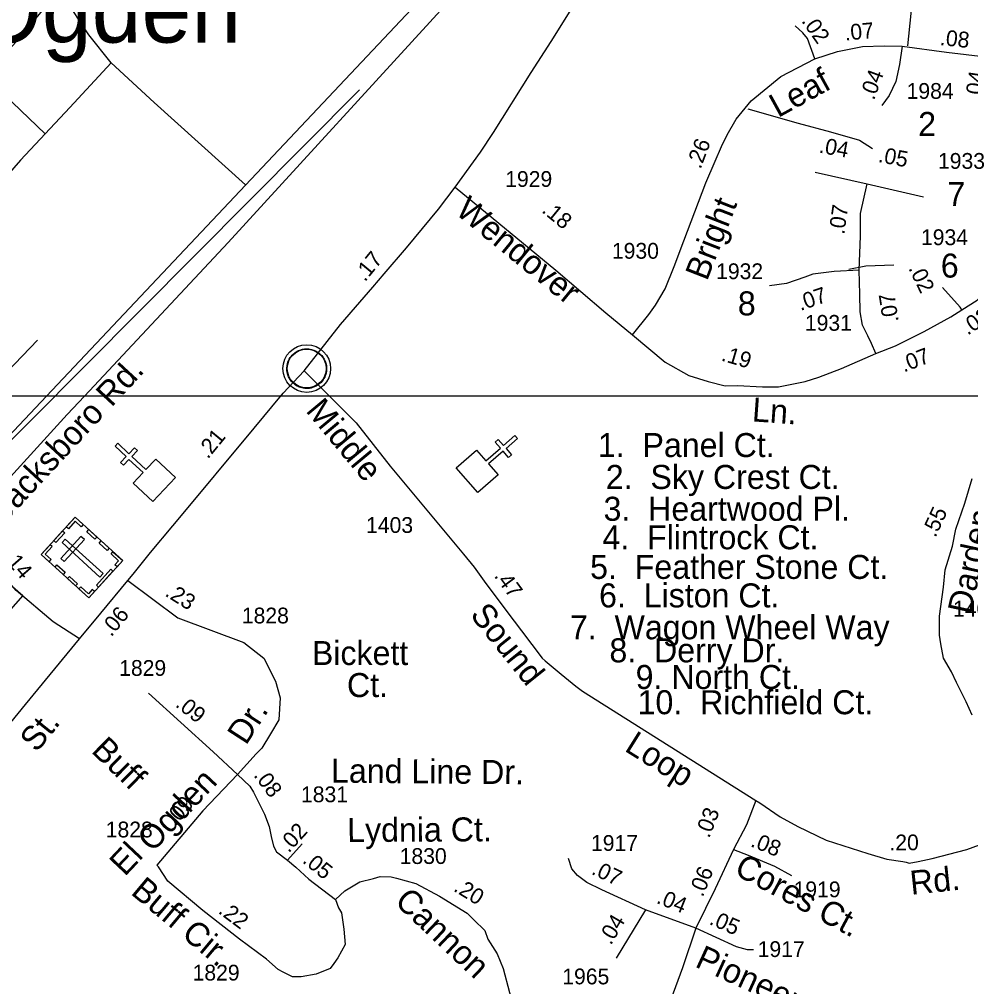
# Model space of a CAD drawing. Extents: x 2290055 to 2389491, y 66597 to 237875.
# Drawn here: x 2355737 to 2359498, y 189799 to 193626 of the extents above; entities that cross this region are included whole.
import ezdxf

# ---------------------------------------------------------------- set-up
doc = ezdxf.new("R2010")
doc.units = 0
for name, color, linetype in [('Exist Boundary Political Urban Extension UEB', 7, 'Continuous'), ('Exist Civil Demographics City Label', 7, 'Continuous'), ('Exist Civil Demographics Community CELL', 7, 'Continuous'), ('Exist Cultural Cemetery CELL', 7, 'Continuous'), ('Exist Cultural Church CELL', 7, 'Continuous'), ('Exist Railroad Mainline', 7, 'Continuous'), ('Exist Road Non-System Type 51', 7, 'Continuous'), ('Exist Road Non-System Type 51 Label', 7, 'Continuous'), ('Exist Road Primary US Attributed', 7, 'Continuous'), ('Exist Road Primary US Label', 7, 'Continuous'), ('Exist Road Primary US Mileage Hundredths English Label', 7, 'Continuous'), ('Exist Road Primary US UnDivided 4 Lane Attributed', 7, 'Continuous'), ('Exist Road Secondary Mileage Hundredths English Label', 7, 'Continuous'), ('Exist Road Secondary Type 51 Attributed', 7, 'Continuous'), ('Exist Road Secondary Type 51 Label', 7, 'Continuous'), ('Exist Road Secondary Type 51 Number Label', 7, 'Continuous'), ('Map Preparation Inset Cut Line', 7, 'Continuous')]:
    doc.layers.add(name, color=color, linetype=linetype)

msp = doc.modelspace()

# ---------------------------------------------------------------- linework, layer by layer
at = {"layer": 'Exist Boundary Political Urban Extension UEB'}
msp.add_line((2358266.6, 194706.4), (2355844.2, 192135.8), dxfattribs=at)
msp.add_lwpolyline([(2355844.2, 192135.8), (2353061.3, 189182.8), (2351226.3, 190210.2), (2349410.4, 191209.8), (2348905.4, 191500.8)], dxfattribs=at)
at = {"layer": 'Exist Civil Demographics Community CELL'}
msp.add_lwpolyline([(2356795.6, 192256.8), (2356796.6, 192262.4), (2356798.4, 192269), (2356801.3, 192276.2), (2356804.2, 192281.9), (2356807.6, 192287.6), (2356811.3, 192292.7), (2356815.3, 192297.1), (2356819.9, 192301.7), (2356825.4, 192306.3), (2356830.8, 192310), (2356835.7, 192312.8), (2356840.8, 192315.3), (2356846.2, 192317.6), (2356851.9, 192319.4), (2356856.2, 192320.6), (2356861.1, 192321.3), (2356865.2, 192322), (2356871.5, 192322.3), (2356876, 192322.2), (2356881.6, 192321.9), (2356886.5, 192321.2), (2356891.5, 192320.2), (2356896.5, 192318.8), (2356901.6, 192316.9), (2356908.3, 192313.9), (2356914.5, 192310.4), (2356919.6, 192306.9), (2356924.8, 192302.9), (2356928.1, 192299.7), (2356932.2, 192295.4), (2356936.1, 192290.7), (2356939.1, 192286.1), (2356942.3, 192281.1), (2356944.7, 192275.9), (2356946.8, 192270.9), (2356948.3, 192265.9), (2356949.6, 192261.3), (2356950.7, 192255.2), (2356951.3, 192250.5), (2356951.6, 192244.5), (2356951.4, 192238.7), (2356950.8, 192233.1), (2356949.9, 192227.6), (2356948.2, 192221.4), (2356946.4, 192215.6), (2356944.1, 192210.5), (2356940.9, 192204.5), (2356937.6, 192199.2), (2356934.2, 192194.5), (2356930, 192189.7), (2356924.7, 192184.8), (2356919.7, 192180.7), (2356914.6, 192177.2), (2356910.3, 192174.7), (2356903.5, 192171.5), (2356896.4, 192168.8), (2356890.4, 192167.3), (2356883.8, 192166), (2356879.4, 192165.5), (2356874.9, 192165.3), (2356869.3, 192165.3), (2356865, 192165.7), (2356859.4, 192166.4), (2356853.5, 192167.7), (2356848.9, 192169), (2356843.7, 192170.9), (2356839.1, 192172.9), (2356835.2, 192175.1), (2356828.4, 192179.2), (2356822.8, 192183.5), (2356817.9, 192188), (2356813.4, 192192.8), (2356810.3, 192196.8), (2356807.3, 192201), (2356803.2, 192208.1), (2356801.5, 192211.6), (2356799.7, 192215.6), (2356797.2, 192223.8), (2356795.6, 192230.9), (2356794.9, 192236), (2356794.6, 192242.3), (2356794.6, 192247), (2356795.1, 192253.5)], close=True, dxfattribs=at)
for centre, radius in [((2356873.2, 192244.4), 94.3), ((2356873, 192244.6), 76.7)]:
    msp.add_circle(centre, radius, dxfattribs=at)
at = {"layer": 'Exist Cultural Cemetery CELL'}
for points in [[(2355822.9, 191509.3), (2355957.1, 191656.4), (2356145.2, 191484.7), (2356010.9, 191337.7)], [(2355989.2, 191627.2), (2355981.5, 191618.8), (2355957.8, 191640.5), (2355930.4, 191610.5), (2355922.2, 191618.1), (2355957.2, 191656.4)], [(2355872.8, 191564), (2355907.8, 191602.3), (2355916.2, 191594.6), (2355881.3, 191556.3)], [(2355900.7, 191493.6), (2355914.5, 191481), (2355993.8, 191568), (2355980.1, 191580.5)], [(2356035.5, 191569.5), (2356003.5, 191598.7), (2356011.2, 191607.1), (2356043.1, 191577.9)], [(2355854.9, 191480.1), (2355862.5, 191488.5), (2355838.8, 191510.2), (2355866.1, 191540.2), (2355857.9, 191547.7), (2355822.9, 191509.3)], [(2355918, 191570.1), (2355905.4, 191556.3), (2356055.2, 191419.6), (2356067.8, 191433.4)], [(2356084.1, 191525), (2356052.1, 191554.2), (2356059.8, 191562.6), (2356091.8, 191533.4)], [(2356122.8, 191460.2), (2356114.3, 191468), (2356129.2, 191484.2), (2356099.3, 191511.4), (2356106.8, 191519.7), (2356145.2, 191484.7)], [(2355909.6, 191430.1), (2355877.6, 191459.3), (2355885.3, 191467.7), (2355917.3, 191438.5)], [(2356041.2, 191387.8), (2356098.4, 191450.5), (2356106.8, 191442.8), (2356049.6, 191380.1)], [(2355959.3, 191384.8), (2355927.3, 191414), (2355934.9, 191422.4), (2355966.9, 191393.2)], [(2356033.2, 191362.1), (2356024.7, 191369.9), (2356009.9, 191353.6), (2355980, 191380.9), (2355972.5, 191372.6), (2356010.9, 191337.6)]]:
    msp.add_lwpolyline(points, close=True, dxfattribs=at)
at = {"layer": 'Exist Cultural Church CELL'}
for points in [[(2357544.3, 191921.9), (2357581.9, 191879.1), (2357639.2, 191929.2), (2357618.1, 191953.3), (2357630.2, 191963.8), (2357651.2, 191939.7), (2357696.5, 191979.3), (2357707.1, 191967.2), (2357661.8, 191927.6), (2357682.8, 191903.5), (2357670.8, 191893), (2357649.7, 191917.1), (2357592.4, 191867), (2357630.3, 191823.5), (2357550.1, 191753.5), (2357464.2, 191851.8)], [(2356186.6, 191791.3), (2356225.6, 191832.8), (2356170.2, 191885.1), (2356148.3, 191861.8), (2356136.7, 191872.8), (2356158.6, 191896), (2356114.9, 191937.3), (2356125.9, 191949), (2356169.6, 191907.7), (2356191.6, 191931), (2356203.2, 191920), (2356181.2, 191896.7), (2356236.6, 191844.5), (2356276.3, 191886.3), (2356353.7, 191813.3), (2356264.1, 191718.3)], [(2355583.9, 191318.7), (2355621.5, 191361.4), (2355564.4, 191411.8), (2355543.3, 191387.8), (2355531.3, 191398.4), (2355552.5, 191422.4), (2355507.4, 191462.2), (2355518, 191474.2), (2355563.1, 191434.4), (2355584.2, 191458.4), (2355596.2, 191447.8), (2355575, 191423.8), (2355632.1, 191373.4), (2355670.4, 191416.6), (2355750.2, 191346.2), (2355663.8, 191248.2)]]:
    msp.add_lwpolyline(points, close=True, dxfattribs=at)
at = {"layer": 'Exist Railroad Mainline'}
msp.add_lwpolyline([(2359484.9, 195926.7), (2358700.6, 195079.3), (2358614.8, 194985.6), (2357431.2, 193692.5), (2356562.3, 192743.6), (2355994.4, 192135.8), (2355925.4, 192062), (2355355.7, 191437.5), (2354348.6, 190348.9), (2353627.6, 189560.2), (2353228.7, 189124.3), (2353099.4, 188984.3)], dxfattribs=at)
at = {"layer": 'Exist Road Non-System Type 51'}
for points in [[(2359250.2, 193520.8), (2359262.6, 193649.1), (2359259.6, 193733.3), (2359250.6, 193799.5), (2359238.6, 193841.6), (2359229.5, 193889.8), (2359229.5, 193934.9), (2359238.6, 193983), (2359259.6, 194037.2), (2359292.7, 194085.3), (2359343.8, 194139.5), (2359394.9, 194181.6), (2359449, 194226.7), (2359515.2, 194283.9), (2359533.2, 194308), (2359554.3, 194344.1), (2359572.3, 194404.2), (2359599.4, 194548.7), (2359623.4, 194681), (2359629.4, 194750.2), (2359643.7, 194859.5)], [(2356100.2, 193453.6), (2356012, 193563.9), (2355945.9, 193664.8), (2355930.1, 193705.7)], [(2355599.4, 193403.2), (2355725.4, 193538.7), (2355829.3, 193661.6)], [(2355838.8, 193173.2), (2355936.4, 193277.1), (2356100.2, 193453.6)], [(2356100.2, 193453.6), (2356270.2, 193296.1), (2356631.3, 192971)], [(2355599.4, 193403.2), (2355709.6, 193296.1), (2355838.8, 193173.2)], [(2355456.7, 191696.8), (2355472.2, 191731), (2355492.3, 191752.1), (2355562.4, 191818.1), (2357081.5, 193347.3)], [(2358617, 193272), (2358816, 193214.5), (2358944.3, 193181.3), (2359059.2, 193148.1), (2359110.1, 193114.9)], [(2355838.8, 193173.2), (2355741.1, 193069.2), (2355662.4, 192977.8)], [(2359017.2, 192637), (2359083.6, 192650.2), (2359194.1, 192654.7)], [(2355808.7, 192356.9), (2355567.9, 192108)]]:
    msp.add_lwpolyline(points, dxfattribs=at)
at = {"layer": 'Exist Road Primary US Attributed'}
for points in [[(2356862.9, 192235.3), (2357006.3, 192419.1), (2357082.6, 192506.6), (2357134.5, 192565.9), (2357179.3, 192618.7), (2357267.7, 192722.5), (2357394.3, 192874.7), (2357459.4, 192962.4)], [(2356166, 191406), (2356186.9, 191431.5), (2356255.8, 191516.7), (2356343.5, 191621.7), (2356449.9, 191749.9), (2356572.6, 191897.3), (2356633.5, 191970.3), (2356735, 192093.4), (2356780.2, 192147.6), (2356862.9, 192235.3)], [(2355974.4, 191174.7), (2356059.1, 191277.1), (2356166, 191406)], [(2354980.5, 189970), (2355156.7, 190183.4), (2355246.7, 190291.4), (2355287.3, 190340.4), (2355376.4, 190447.7), (2355533, 190637.9), (2355761.1, 190915.4), (2355974.4, 191174.7)]]:
    msp.add_lwpolyline(points, dxfattribs=at)
at = {"layer": 'Exist Road Primary US UnDivided 4 Lane Attributed'}
msp.add_lwpolyline([(2357459.4, 192962.4), (2357559.9, 193100.2), (2357611.8, 193178.3), (2357760.1, 193415.4), (2357839.6, 193537.5), (2357901.1, 193636.5), (2357961.4, 193734), (2357981.8, 193767.8), (2358021, 193827.8), (2358101.7, 193956.9), (2358132.7, 194004.9), (2358219.9, 194144.3), (2358256.7, 194200.9), (2358330.4, 194321.7), (2358371.7, 194386.1), (2358420.4, 194462.3), (2358475.1, 194551.1), (2358534.1, 194647.6), (2358638.5, 194812.5), (2358739.7, 194955.9), (2358799.3, 195037)], dxfattribs=at)
at = {"layer": 'Exist Road Secondary Type 51 Attributed'}
for p, q in [((2358883.9, 193021.3), (2359089.7, 192974.9)), ((2359089.7, 192974.9), (2359312.4, 192923.2)), ((2358212.2, 190102.7), (2358097, 189912.7))]:
    msp.add_line(p, q, dxfattribs=at)
for points in [[(2358882.1, 193468.9), (2358853.9, 193550.4), (2358834.3, 193572.4), (2358804.5, 193599.8)], [(2358882.1, 193468.9), (2358971.5, 193498.7), (2359071.1, 193518.3), (2359155.8, 193520.6), (2359227.9, 193519.8)], [(2359227.9, 193519.8), (2359217.7, 193447.7), (2359203.2, 193379.9), (2359175.7, 193325), (2359147.5, 193285)], [(2359227.9, 193519.8), (2359402.7, 193496.3), (2359636.8, 193467.7)], [(2358161.6, 192378.3), (2358225.7, 192457.7), (2358252.6, 192495.1), (2358291, 192559.4), (2358325.5, 192648), (2358363.9, 192749.1), (2358451.7, 192979.6), (2358488.6, 193064.3), (2358512.9, 193122.3), (2358535.6, 193169.4), (2358570.9, 193231.3), (2358630.5, 193302.7), (2358747.3, 193399.9), (2358882.1, 193468.9)], [(2357459.4, 192962.4), (2357730.4, 192739), (2357858.6, 192633.5), (2358055.8, 192464.5), (2358161.6, 192378.3)], [(2359057.8, 192634), (2359062.8, 192768.2), (2359062.8, 192857.5), (2359089.7, 192974.9)], [(2359057.8, 192634), (2358958.1, 192627.9), (2358874.3, 192618.2), (2358842.1, 192605.3), (2358769.6, 192581.1), (2358703.5, 192571.5)], [(2359124.1, 192303.7), (2359106.3, 192343.2), (2359091.8, 192373.8), (2359070.8, 192415.7), (2359061.2, 192468.9), (2359059.6, 192539.2), (2359057.8, 192634)], [(2359463, 192476.8), (2359456.9, 192487.3), (2359386.8, 192565.4)], [(2359463, 192476.8), (2359524.6, 192514.7), (2359547.1, 192535.7), (2359588, 192572.9)], [(2359124.1, 192303.7), (2359200.7, 192333.8), (2359315.1, 192390.6), (2359419.8, 192448.6), (2359463, 192476.8)], [(2358161.6, 192378.3), (2358290.2, 192269.3), (2358383.5, 192216.8), (2358461.1, 192193.3), (2358527.8, 192176), (2358576.5, 192177.1), (2358675.5, 192172.3), (2358738.3, 192172.3), (2358843.7, 192193.3), (2358898.4, 192210), (2358987.1, 192244.9), (2359124.1, 192303.7)], [(2356862.9, 192235.3), (2357067.9, 192030.3), (2357202.8, 191858.2), (2357492.9, 191510.5), (2357534.5, 191458.2), (2357575.3, 191403.8), (2357663.7, 191283.5), (2357722.7, 191206.4), (2357804.5, 191098.8), (2357815.7, 191088.4), (2357879.1, 191035.5), (2357937.6, 190988), (2357963.8, 190968.2), (2358649.6, 190536.2)], [(2359504.3, 190873.9), (2359480.1, 190925.5), (2359443, 191002.8), (2359422.1, 191044.8), (2359391, 191099.2), (2359380.3, 191155.3), (2359375, 191190.1), (2359375, 191224.9), (2359375, 191265), (2359391, 191380), (2359397.9, 191447.8), (2359426.9, 191541.3), (2359439.8, 191609), (2359475.3, 191712.2), (2359504.3, 191808.9)], [(2355974.4, 191174.7), (2355870.3, 191242.6), (2355724.1, 191367), (2355627.7, 191475.9), (2355509.6, 191628.3), (2355456.7, 191696.8)], [(2356166, 191406), (2356363.6, 191257.7), (2356624.1, 191161.1), (2356702.8, 191098.6), (2356749.2, 191007.8), (2356768.2, 190941.4), (2356762.8, 190854.9), (2356730.3, 190799.1), (2356695.5, 190742.2), (2356673.4, 190720), (2356598.7, 190638.7)], [(2356246.7, 190960.4), (2356502.4, 190728.1), (2356598.7, 190638.7)], [(2356598.7, 190638.7), (2356462.1, 190494.3), (2356280.3, 190279.9)], [(2356598.7, 190638.7), (2356647.4, 190592.7), (2356662.9, 190568.5), (2356706.4, 190481.4), (2356724.1, 190433.1), (2356732.2, 190392.8), (2356741.9, 190355.7), (2356753.1, 190333.1), (2356797.2, 190299.2)], [(2358649.6, 190536.2), (2358612, 190439.7), (2358561.2, 190341.5)], [(2358649.6, 190536.2), (2358665.1, 190526.8), (2358745.3, 190471.3), (2358815.6, 190432.8), (2358926.7, 190378.3), (2359092.2, 190326.1), (2359167.1, 190303.4), (2359230.5, 190294.4), (2359244.1, 190292.1), (2359255.5, 190287.5), (2359290.9, 190294.8), (2359345.7, 190306.1), (2359482.7, 190341.5), (2359658.9, 190406.8)], [(2356797.2, 190299.2), (2356855, 190364.2)], [(2358561.2, 190341.5), (2358487.9, 190186.8), (2358411.3, 190031.1)], [(2358561.2, 190341.5), (2358618.8, 190319.6), (2358722.2, 190275.7), (2358789.4, 190239.5)], [(2356987.3, 190144.1), (2356999, 190111.3), (2357010.3, 190092), (2357019.9, 190027.5), (2357024.8, 189966.2), (2356995.8, 189913), (2356979.7, 189890.4), (2356965.2, 189871.1), (2356910.4, 189848.5), (2356850.8, 189838.9), (2356816.9, 189838.9), (2356779.9, 189856.6), (2356760.5, 189867.9), (2356714.1, 189907.7), (2356607.1, 189987.4), (2356462.3, 190100.7), (2356323.8, 190216.1), (2356286.3, 190273.9), (2356280.3, 190279.9)], [(2356797.2, 190299.2), (2356830.5, 190271.9), (2356882, 190224.5), (2356987.3, 190144.1)], [(2358212.2, 190102.7), (2358039.8, 190182.6), (2357980.3, 190211), (2357944.2, 190239.5), (2357920.9, 190265.3), (2357908, 190306.7)], [(2356987.3, 190144.1), (2357023.2, 190179), (2357082.8, 190214.5), (2357137.6, 190227.4), (2357163.3, 190235.4), (2357206.8, 190233.8), (2357227.8, 190229), (2357304.8, 190207.5), (2357398.2, 190157), (2357507.5, 190090.8), (2357533.3, 190063.4), (2357576.8, 190021.5), (2357589.6, 189987), (2357626.7, 189929.6), (2357649.3, 189871.6), (2357674.4, 189776.6), (2357705.4, 189673.2)], [(2358411.3, 190031.1), (2358212.2, 190102.7)], [(2358411.3, 190031.1), (2358359, 189874), (2358263, 189612.8), (2358215, 189433.6), (2358186.1, 189336.8)], [(2358639.4, 189944.6), (2358616.2, 189944.6), (2358572.2, 189957.6), (2358411.3, 190031.1)]]:
    msp.add_lwpolyline(points, dxfattribs=at)
at = {"layer": 'Map Preparation Inset Cut Line'}
for points in [[(2380407.7, 211640.5), (2380407.7, 192135.8), (2313126.6, 192135.8), (2313126.6, 211640.5), (2321069.7, 211640.5), (2345338.5, 211640.5)], [(2334313.2, 192135.8), (2334313.2, 208219.9), (2345070.4, 208219.9), (2345070.4, 203348), (2354753, 203348), (2354753, 199924.5), (2369645.2, 199924.5), (2369645.2, 192135.8), (2354753, 192135.8)], [(2374088.6, 192135.8), (2313126.6, 192135.8), (2313126.6, 149726.2), (2353934.7, 149726.2), (2375181.1, 184193.5), (2380407.7, 192135.8)], [(2352349.2, 185563.7), (2371494.9, 185563.7), (2371494.9, 192135.8), (2352349.2, 192135.8)]]:
    msp.add_lwpolyline(points, close=True, dxfattribs=at)

# ---------------------------------------------------------------- texts
at = {"layer": 'Exist Civil Demographics City Label'}
msp.add_text('Ogden', height=265, dxfattribs=at).set_placement((2355550, 193533.7))
at = {"layer": 'Exist Road Non-System Type 51 Label'}
msp.add_text('Jacksboro Rd.', height=95, rotation=47.2245, dxfattribs=at).set_placement((2355683.6, 191637.9))
at = {"layer": 'Exist Road Primary US Label'}
msp.add_text('St.', height=95, rotation=51.1066, dxfattribs=at).set_placement((2355804.9, 190722.7))
at = {"layer": 'Exist Road Primary US Mileage Hundredths English Label'}
for s, rotation, p in [('.17', 50.5698, (2357103.2, 192585.1)), ('.21', 50.5846, (2356482, 191883.8)), ('.06', 50.4122, (2356100, 191180.5))]:
    msp.add_text(s, height=62.5, rotation=rotation, dxfattribs=at).set_placement(p)
at = {"layer": 'Exist Road Secondary Mileage Hundredths English Label'}
for s, rotation, p in [('.02', 305.0564, (2358827.4, 193618.7)), ('.07', 5.4874, (2359002.7, 193541.2)), ('.08', 354.1409, (2359375, 193524.1)), ('.04', 69.6489, (2359115.8, 193303.2)), ('.04', 81.7597, (2359537.6, 193301.8)), ('.26', 69.1605, (2358430.1, 193030.7)), ('.04', 349.5047, (2358896, 193099)), ('.05', 349.1728, (2359130.1, 193061.9)), ('.18', 320.6691, (2357799.2, 192865.1)), ('.07', 81.8726, (2358998.4, 192772.8)), ('.02', 295.8819, (2359251.3, 192641.4)), ('.07', 19.0396, (2358825.4, 192472)), ('.07', 98.9051, (2359214.2, 192431.2)), ('.03', 33.3612, (2359486.4, 192374.2)), ('.19', 343.6457, (2358509, 192276.5)), ('.07', 21.2093, (2359234.6, 192228.6)), ('.55', 65.1689, (2359359.2, 191573.2)), ('.14', 310.9674, (2355669.9, 191494.1)), ('.47', 306.3311, (2357611.8, 191423.8)), ('.23', 327.9763, (2356308.8, 191347.5)), ('.09', 321.6132, (2356350.3, 190910)), ('.08', 306.8512, (2356660.7, 190634.7)), ('.09', 49.7023, (2356355.1, 190431.8)), ('.03', 68.5451, (2358464.2, 190384.1)), ('.02', 47.5472, (2356801.7, 190325.8)), ('.08', 338.1847, (2358624.7, 190355.3)), ('.20', 0.5168, (2359177.5, 190338.1)), ('.05', 320.8865, (2356852.7, 190292.8)), ('.07', 334.4274, (2357995.2, 190246.4)), ('.06', 67.9044, (2358438.8, 190151)), ('.20', 328.5525, (2357450, 190180.1)), ('.04', 338.1872, (2358252.5, 190131.3)), ('.22', 323.3103, (2356519.6, 190092.8)), ('.05', 336.3559, (2358461.1, 190047.8)), ('.04', 59.521, (2358075.8, 189961.1))]:
    msp.add_text(s, height=62.5, rotation=rotation, dxfattribs=at).set_placement(p)
at = {"layer": 'Exist Road Secondary Type 51 Label'}
for s, rotation, p in [('Leaf', 28.8775, (2358736.7, 193234.7)), ('2', 359.8421, (2359290.9, 193164.4)), ('7', 359.8421, (2359406.5, 192887.5)), ('Wendover', 320.6691, (2357456.6, 192859.6)), ('Bright', 68.6783, (2358455.7, 192587.8)), ('6', 359.8421, (2359380.3, 192604.3)), ('8', 359.8421, (2358577.7, 192454.7)), ('Middle', 309.8167, (2356866.2, 192076.4)), ('Ln.', 355.9114, (2358631.9, 192035.7)), ('Darden', 77.7232, (2359499.6, 191269.1)), ('Sound', 308.6922, (2357515.9, 191269.2)), ('Dr.', 57.1077, (2356632.9, 190751.3)), ('Buff', 315.7815, (2356017.3, 190728.7)), ('Loop', 328.0564, (2358125.7, 190734.3)), ('Land Line Dr.', 359.5126, (2356968.8, 190606.6)), ('Ogden', 46.8477, (2356263.5, 190327.7)), ('Lydnia Ct.', 0.3077, (2357033.2, 190371.4)), ('El', 46.647, (2356153.5, 190232.6)), ('Cores Ct.', 331.6853, (2358558.7, 190246.4)), ('Rd.', 6.0483, (2359263.6, 190162.5)), ('Buff Cir.', 320.0326, (2356173.4, 190168)), ('Cannon', 316.5915, (2357216.2, 190131.2)), ('Pioneer Ct.', 335.3568, (2358404.3, 189880))]:
    msp.add_text(s, height=95, rotation=rotation, dxfattribs=at).set_placement(p)
for s, p in [('1.  Panel Ct.', (2358024.3, 191894.2)), ('2.  Sky Crest Ct.', (2358055.7, 191768.2)), ('3.  Heartwood Pl.', (2358046.8, 191642.2)), ('4.  Flintrock Ct.', (2358042.4, 191529.5)), ('5.  Feather Stone Ct.', (2357993.6, 191412.3)), ('6.  Liston Ct.', (2358029.1, 191299.6)), ('7.  Wagon Wheel Way', (2357913.8, 191173.6)), ('Bickett', (2356893.4, 191071.7)), ('8.  Derry Dr.', (2358070, 191082.3)), ('9. North Ct.', (2358173.6, 190976.8)), ('Ct.', (2357032.1, 190944.9)), ('10.  Richfield Ct.', (2358181.4, 190877))]:
    msp.add_text(s, height=95, dxfattribs=at).set_placement(p)
at = {"layer": 'Exist Road Secondary Type 51 Number Label'}
for s, p in [('1984', (2359245.2, 193311.2)), ('1933', (2359369.3, 193034.4)), ('1929', (2357657.9, 192962.9)), ('1934', (2359302.1, 192732.6)), ('1930', (2358079.8, 192678.8)), ('1932', (2358491.9, 192598)), ('1931', (2358842.9, 192393.8)), ('1403', (2357107.7, 191594.2)), ('1407', (2359428.8, 191263.2)), ('1828', (2356616.5, 191236.2)), ('1829', (2356131.4, 191028.8)), ('1831', (2356850.3, 190528.9)), ('1828', (2356078.3, 190389.8)), ('1917', (2357997.1, 190336.5)), ('1830', (2357240.6, 190284.8)), ('1919', (2358798.2, 190153)), ('1917', (2358656.3, 189916.7)), ('1829', (2356421.7, 189823.7)), ('1965', (2357883.6, 189808.6))]:
    msp.add_text(s, height=62.5, dxfattribs=at).set_placement(p)

doc.saveas('drawing.dxf')
